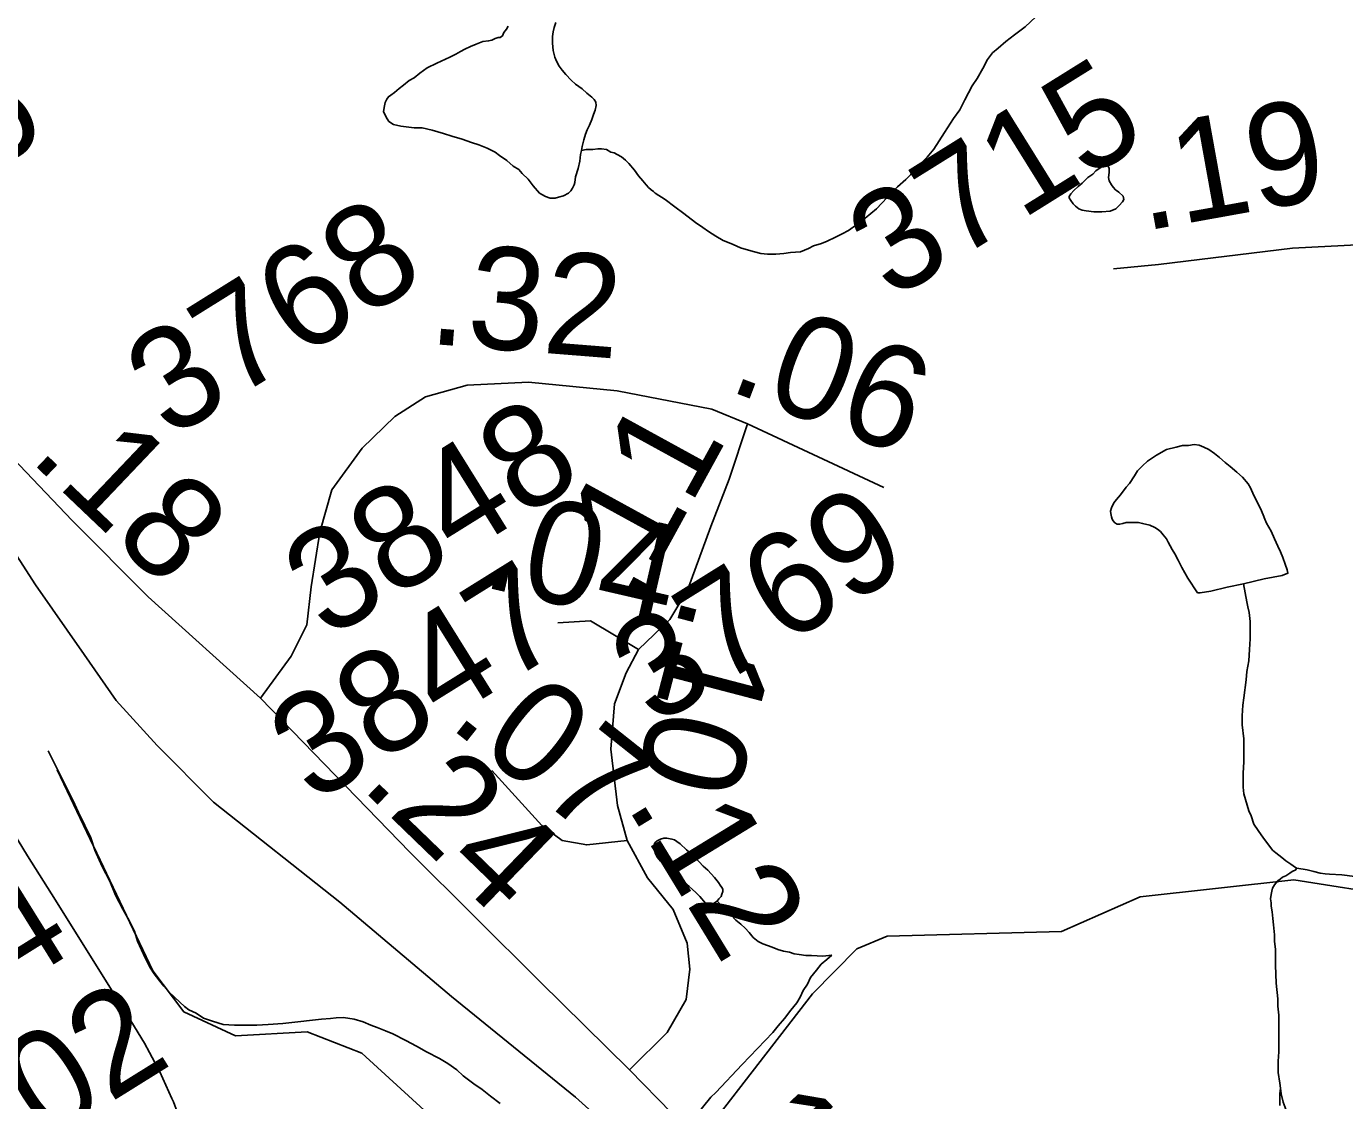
# Model space of a CAD drawing. Extents: x 2001466 to 31450019, y -30647475 to 847247.
# Drawn here: x 2068968 to 2072184, y 661000 to 663620 of the extents above; entities that cross this region are included whole.
import ezdxf

# ---------------------------------------------------------------- set-up
doc = ezdxf.new("R2010")
doc.units = 0
for name, color, linetype in [('Exist Hydrographic Creek Single Shore', 7, 'Continuous'), ('Exist Hydrographic Misc Water Feature', 7, 'Continuous'), ('Exist Railroad Mainline', 7, 'Continuous'), ('Exist Road Secondary Mileage Hundredths English Label', 7, 'Continuous'), ('Exist Road Secondary Type 51 Attributed', 7, 'Continuous'), ('Exist Road Secondary Type 51 Number Label', 7, 'Continuous')]:
    doc.layers.add(name, color=color, linetype=linetype)

msp = doc.modelspace()

# ---------------------------------------------------------------- linework, layer by layer
at = {"layer": 'Exist Hydrographic Creek Single Shore'}
msp.add_lwpolyline([(2069043, 661806.9), (2069276.9, 661316.7), (2069352, 661216.7), (2069478.1, 661158.4), (2069653, 661168), (2069786.1, 661116.1), (2069995, 660924.8), (2070353.1, 660753.4), (2070511, 660776.5), (2070886, 661261), (2070994.1, 661370.4), (2071068.1, 661401.6), (2071492.9, 661412.7), (2071685.1, 661497.4), (2072059.9, 661539), (2072318.1, 661497.7)], dxfattribs=at)
at = {"layer": 'Exist Hydrographic Misc Water Feature'}
for points in [[(2070322.1, 663317), (2070323.7, 663327.3), (2070327.6, 663343.3), (2070331.7, 663357.3), (2070335.8, 663367.2), (2070341.8, 663379.3), (2070347.9, 663393), (2070351.6, 663405), (2070355.9, 663415.3), (2070357.8, 663427.2), (2070357.6, 663435.3), (2070353.3, 663441.2), (2070347.5, 663447), (2070335.6, 663457.3), (2070323.7, 663467.2), (2070307.3, 663479), (2070297.5, 663489), (2070283.8, 663502.9), (2070275.1, 663513.1), (2070267.6, 663522.8), (2070261.4, 663535.1), (2070257.5, 663545), (2070253.4, 663561), (2070251.4, 663578.8), (2070251.6, 663595), (2070253.4, 663606.8), (2070255.3, 663617.1), (2070259.4, 663629.1)], [(2070501.9, 663213.5), (2070526.1, 663197.6), (2070550.3, 663179.4), (2070571.9, 663163.5), (2070600.1, 663141.8), (2070618.2, 663129.8), (2070632.1, 663119.9), (2070650.2, 663107.9), (2070668, 663097.8), (2070682.4, 663091.6), (2070692.2, 663087.7), (2070710.1, 663079.7), (2070729.9, 663073.8), (2070744.1, 663070.1), (2070760.1, 663066.1), (2070775.9, 663064.1), (2070796.4, 663064.2), (2070816.3, 663066.1), (2070832.3, 663068.1), (2070856.5, 663070.1), (2070875.9, 663078.1), (2070888, 663084.4), (2070908.1, 663090.3), (2070921.9, 663096.3), (2070942, 663106.2), (2070958.2, 663114.3), (2070974, 663122.4), (2070994.1, 663136.4), (2071014.1, 663152.5), (2071041.6, 663174.7), (2071068.1, 663202.3), (2071093.5, 663228.5), (2071113.6, 663246.5), (2071125.9, 663258.4), (2071143.7, 663278.8), (2071165.5, 663300.7), (2071181.7, 663320.6), (2071207.5, 663360.9), (2071229.7, 663394.8), (2071245.2, 663416.7), (2071257.3, 663440.9), (2071275.4, 663475.1), (2071287.3, 663492.7), (2071301, 663517), (2071313.1, 663538.7), (2071325.2, 663555.1), (2071339.2, 663566.8), (2071357.2, 663583.1), (2071378.9, 663598.9), (2071404.8, 663618.9), (2071430.8, 663642.9)], [(2070143.1, 663620.7), (2070139.2, 663612.8), (2070133.2, 663604.8), (2070129.3, 663596.8), (2070123.6, 663592.8), (2070119.3, 663592.7), (2070111.3, 663590.6), (2070103.5, 663586.6), (2070095.5, 663584.5), (2070081.6, 663582.6), (2070065.2, 663576.5), (2070051.4, 663570.5), (2070037.3, 663564.5), (2070027.2, 663558.4), (2070015.8, 663552.4), (2070001.2, 663544.5), (2069969.4, 663530.2), (2069945.4, 663518.5), (2069927.6, 663506.1), (2069913.8, 663494.5), (2069901.7, 663488.2), (2069887.8, 663476.1), (2069877.5, 663468.3), (2069865.7, 663458.3), (2069857.4, 663452.3), (2069851.7, 663448.3), (2069847.6, 663442), (2069843.7, 663434.1), (2069841.7, 663426.3), (2069839.6, 663412), (2069846, 663398.1), (2069851.9, 663388.2), (2069863.8, 663380.3), (2069881.9, 663376.4), (2069913.8, 663372.4), (2069933.7, 663372.2), (2069957.9, 663366.5), (2069986, 663358.6), (2070005.7, 663352.4), (2070031.5, 663344.4), (2070053.7, 663336.6), (2070071.7, 663330.6)], [(2070071.7, 663330.6), (2070092.2, 663322.6), (2070111.7, 663312.7), (2070122, 663304.7), (2070139.8, 663292.7), (2070155.8, 663278.9), (2070169.7, 663270.7), (2070177.9, 663261), (2070192.3, 663247), (2070204, 663231.1), (2070220, 663212.8), (2070234.1, 663205), (2070246.2, 663201.1), (2070258.1, 663200.9), (2070266.1, 663203), (2070278.2, 663206.8), (2070290.3, 663213.1), (2070295.9, 663219.1), (2070300.4, 663225), (2070304.3, 663233.3), (2070306.1, 663239.1), (2070307.9, 663253), (2070313.9, 663273.2), (2070318.2, 663291.2), (2070320, 663307.1), (2070322.1, 663317)], [(2070322.1, 663317), (2070333.8, 663319.2), (2070349.6, 663319.3), (2070361.9, 663321.1), (2070371.5, 663321.2), (2070383.6, 663319.4), (2070393.7, 663313.4), (2070401.9, 663311.4), (2070409.7, 663307.3), (2070419.7, 663301.4), (2070430, 663293.4), (2070438, 663285.3), (2070451.9, 663269.3), (2070461.7, 663255.3), (2070472.2, 663243.5), (2070479.8, 663233.4), (2070485.9, 663227.2), (2070491.9, 663221.5), (2070498, 663217.3), (2070501.9, 663213.5)], [(2071543.6, 663237.3), (2071533.8, 663229.5), (2071523.5, 663219.3), (2071515.9, 663211.5), (2071511.8, 663205.2), (2071512, 663201.5), (2071515.7, 663195.3), (2071522.1, 663187.4), (2071527.8, 663181.3), (2071535.8, 663175.2), (2071544, 663171.6), (2071553.8, 663169.7), (2071571.9, 663167.3), (2071591.8, 663167.6), (2071611.7, 663169.4), (2071625.8, 663175.3), (2071634, 663183.4), (2071641.8, 663191.6), (2071645.7, 663197.5), (2071644.1, 663205.4), (2071633.4, 663215.6), (2071625.4, 663221.6), (2071619.7, 663227.4), (2071615.6, 663233.7), (2071609.6, 663243.5), (2071608, 663251.5), (2071609.4, 663263.4), (2071609.4, 663273.6), (2071607.6, 663277.5), (2071605.7, 663281.4), (2071601.8, 663283.7), (2071591.4, 663277.5), (2071585.6, 663273.5), (2071577.4, 663267.5), (2071569.6, 663259.3), (2071557.7, 663251.4), (2071543.6, 663237.3)], [(2071937.5, 662260.2), (2071897.5, 662252), (2071857.5, 662242.3), (2071831.3, 662238.2), (2071825.3, 662238.2), (2071801.1, 662273.9), (2071787.2, 662300), (2071777.6, 662318.1), (2071769.6, 662333.9), (2071763.2, 662344.2), (2071753.4, 662361.9), (2071749.1, 662369.9), (2071741.1, 662380), (2071735.1, 662387.8), (2071727.3, 662393.8), (2071721.2, 662398), (2071708.9, 662403.9), (2071691.2, 662407.8), (2071681, 662409.8), (2071673.4, 662409.7), (2071661.1, 662409.9), (2071651.2, 662409.8), (2071643.2, 662407.8), (2071635.3, 662405.7), (2071628.9, 662405.9), (2071623.2, 662409.6), (2071619.3, 662413.8), (2071617.2, 662417.8), (2071615.4, 662423.8), (2071613.3, 662431.8), (2071613.1, 662437.9), (2071615.2, 662445.7), (2071621.1, 662457.8), (2071627.5, 662465.8), (2071637.1, 662477.7), (2071651, 662495.8), (2071659.2, 662505.5), (2071671.1, 662524), (2071679.1, 662535.8), (2071690.8, 662547.8), (2071703.1, 662559.7), (2071713, 662565.9), (2071724.9, 662573.9), (2071749.1, 662588.1), (2071772.8, 662593.8), (2071788.8, 662597.8), (2071803, 662598.1), (2071816.9, 662600.1), (2071828.8, 662598.3), (2071840.5, 662594.1), (2071852.6, 662588.2), (2071866.8, 662578.3), (2071878.6, 662568.4), (2071892.8, 662556.1), (2071904.9, 662546.2), (2071920.7, 662532.4), (2071934.8, 662520.2), (2071948.8, 662504.3), (2071954.7, 662494.4), (2071962.9, 662476.2), (2071979.1, 662444.5), (2071985.1, 662428.6), (2071989.4, 662418.2), (2071993.1, 662408.3), (2071999.2, 662398.5), (2072005.2, 662388.6), (2072013.2, 662370.4), (2072021.4, 662352.5), (2072027.5, 662338.6), (2072033.3, 662324.4), (2072039, 662308.4), (2072043.5, 662294.4), (2072045.6, 662286.4), (2072031.4, 662280.4), (2071987.5, 662272.5), (2071937.5, 662260.2)], [(2071937.5, 662260.2), (2071945.5, 662216.4), (2071947.8, 662204.3), (2071951.2, 662190.3), (2071953.7, 662168.5), (2071953.5, 662150.2), (2071953.9, 662126.3), (2071951.6, 662100.3), (2071950, 662072.5), (2071945.7, 662046.4), (2071944.1, 662026.4), (2071937.9, 661982.3), (2071935.7, 661964.4), (2071934, 661938.3), (2071934.2, 661916.3), (2071938.3, 661882.4), (2071938.3, 661854.5), (2071938.3, 661826.5), (2071936.1, 661798.4), (2071936.5, 661782.5), (2071936.5, 661764.3), (2071938.5, 661748.6), (2071942.4, 661734.6), (2071946.1, 661720.7), (2071950.6, 661706.6), (2071956.2, 661694.4), (2071962.7, 661674.3), (2071972.8, 661658.6), (2071980.4, 661648.5), (2071988.8, 661636.7), (2071996.8, 661626.6), (2072008.4, 661610.6), (2072016.4, 661604.5), (2072030.6, 661592.7), (2072040.8, 661584.6), (2072052.5, 661576.8), (2072058.7, 661572.6), (2072066.7, 661566.9)], [(2068821.9, 661840.5), (2068971, 661597.4), (2069029.2, 661504.5)], [(2068821.9, 661840.5), (2068971, 661597.4), (2069029.2, 661504.5)], [(2069020.8, 661852.9), (2069064.9, 661765.1), (2069081.3, 661733), (2069094.9, 661703), (2069110.9, 661671.3), (2069125, 661641.2), (2069135.3, 661611.3), (2069153.3, 661571.2), (2069171.6, 661535.2), (2069185.5, 661501.5), (2069203.5, 661467.5), (2069219.3, 661437.5), (2069231.6, 661413.3), (2069239.4, 661389.4), (2069253.8, 661357.7), (2069269.6, 661325.7), (2069279.6, 661309.5), (2069293.8, 661291.6), (2069303.6, 661279.5), (2069315.7, 661265.5), (2069330.1, 661251.6), (2069354, 661229.7), (2069364.1, 661221.7), (2069381.9, 661213.7), (2069399.8, 661201.7), (2069421.9, 661193.9), (2069447.8, 661185.9), (2069476.1, 661184), (2069501.9, 661184.2), (2069530, 661184), (2069557.9, 661186.2), (2069594, 661188.1), (2069630, 661192.3), (2069665.9, 661196.2), (2069687.9, 661198.6), (2069710, 661200.5), (2069724, 661202.4), (2069741.8, 661202.6), (2069767.8, 661198.6), (2069789.8, 661192.4), (2069808, 661184.4), (2069823.6, 661178.8), (2069843.9, 661170.5), (2069861.8, 661162.9), (2069893.9, 661146.7), (2069919.8, 661133), (2069943.8, 661118.8), (2069976, 661103), (2069996.1, 661091), (2070018, 661075.2), (2070034, 661061), (2070060, 661041.2), (2070080.1, 661027.2), (2070100, 661011.2), (2070124.2, 660993.3)], [(2070653.3, 661486.3), (2070646.9, 661482.3), (2070643.2, 661480.1), (2070636.9, 661478.2), (2070629.3, 661480.2), (2070625.2, 661482), (2070611.2, 661497.9), (2070601.2, 661508), (2070585.2, 661522.1), (2070573.3, 661532.1), (2070556.9, 661543.8), (2070540.9, 661560), (2070526.7, 661571.9), (2070521, 661578.1), (2070515.1, 661583.8), (2070507.1, 661593.6), (2070502.7, 661601.9), (2070500.9, 661607.9), (2070498.9, 661615.9), (2070500.7, 661627.8), (2070506.8, 661633.8), (2070514.8, 661637.8), (2070522.8, 661639.9), (2070530.8, 661639.9), (2070542.9, 661638), (2070548.9, 661635.9), (2070555, 661631.8), (2070563, 661626.1), (2070578.8, 661611.9), (2070598.9, 661593.9), (2070619, 661572.1), (2070630.9, 661562.3), (2070647.1, 661544), (2070656.9, 661531.9), (2070661, 661526), (2070664.7, 661520.2), (2070667, 661516.2), (2070667, 661510.1), (2070664.9, 661503.9), (2070663.3, 661498.1), (2070657.2, 661492.2), (2070653.3, 661486.3)], [(2072025.7, 661042.6), (2072021.6, 661068.8), (2072021.6, 661096.8), (2072023.4, 661118.8), (2072023.4, 661138.7), (2072023.2, 661160.6), (2072023.4, 661184.9), (2072023.2, 661208.9), (2072021.4, 661230.7), (2072021.4, 661248.5), (2072017.1, 661286.9), (2072015, 661330.6), (2072015, 661348.8), (2072015, 661368.7), (2072012.8, 661388.9), (2072013, 661404.7), (2072010.9, 661428.6), (2072008.9, 661444.7), (2072007, 661460.8), (2072005, 661474.4), (2072004.6, 661482.6), (2072002.9, 661492.6), (2072004.6, 661502.5), (2072006.8, 661510.7), (2072008.4, 661518.5), (2072013, 661526.8), (2072016.4, 661530.7), (2072021, 661536.5), (2072026.7, 661540.5), (2072032.8, 661544.9), (2072040.6, 661548.5), (2072050.7, 661554.7), (2072056.4, 661558.7), (2072064.8, 661562.8), (2072066.7, 661566.9)], [(2072066.7, 661566.9), (2072082.5, 661564.9), (2072092.9, 661563), (2072108.7, 661558.9), (2072124.7, 661554.9), (2072136.6, 661553.1), (2072146.9, 661552.7), (2072176.8, 661551), (2072208.8, 661547)], [(2069029.2, 661504.5), (2069214, 661209.4), (2069256.2, 661140.3), (2069268.5, 661117.4)], [(2069029.2, 661504.5), (2069214, 661209.4), (2069256.2, 661140.3), (2069268.5, 661117.4)], [(2070653.3, 661486.3), (2070687.1, 661452.3), (2070699, 661440.4), (2070711.1, 661430.5), (2070721.3, 661420.4), (2070731, 661410.4), (2070741.4, 661398.3), (2070753.3, 661388.4), (2070765, 661382.5), (2070787.2, 661374.3), (2070801.5, 661368.5), (2070815.2, 661364.4), (2070829.4, 661362.6), (2070841.5, 661358.4), (2070853, 661356.6), (2070869.2, 661354.5), (2070883.3, 661354.5), (2070911.4, 661352.6), (2070932.9, 661354.6)], [(2070566.1, 660920.3), (2070638.1, 661008.4), (2070650, 661020.4), (2070714, 661088.5), (2070789.4, 661166.3), (2070801.9, 661182.7), (2070817.7, 661200.5), (2070833.3, 661220.5), (2070847.4, 661238.6), (2070855.6, 661252.4), (2070863.4, 661268.6), (2070873.3, 661284.6), (2070881.1, 661300.5), (2070895.6, 661318.5), (2070907.3, 661332.6), (2070921.1, 661344.6), (2070932.9, 661354.6)], [(2069268.5, 661117.4), (2069293.8, 661070.5), (2069323.1, 661005.8)], [(2069268.5, 661117.4), (2069293.8, 661070.5), (2069323.1, 661005.8)], [(2072192, 660811), (2072179.9, 660823.3), (2072165.9, 660839.2), (2072147.7, 660857), (2072133.9, 660870.9), (2072123.7, 660880.9), (2072114, 660888.9), (2072101.9, 660900.9), (2072089.9, 660914.9), (2072077.8, 660926.8), (2072069.8, 660937), (2072061.6, 660946.7), (2072053.8, 660956.8), (2072048, 660964.6), (2072041.5, 660976.9), (2072033.7, 660996.8), (2072029.4, 661016.9), (2072027.3, 661031), (2072025.7, 661042.6)], [(2072025.7, 660988.7), (2072025.7, 661004.9), (2072025.7, 661016.7), (2072027.3, 661031), (2072025.7, 661042.6)], [(2069323.1, 661005.8), (2069327, 660997), (2069363.1, 660899.4)]]:
    msp.add_lwpolyline(points, dxfattribs=at)
at = {"layer": 'Exist Railroad Mainline'}
msp.add_lwpolyline([(2068874.5, 662436.1), (2068990.7, 662257.9), (2069108.9, 662088.1), (2069186.8, 661976.1), (2069286.9, 661866.1), (2069424.9, 661728.1), (2069733, 661484.3), (2070005.1, 661254.5), (2070307.3, 661008.6), (2070529.4, 660808.7), (2070715.5, 660646.9), (2070821.6, 660560.9), (2070927.5, 660441), (2071033.7, 660291), (2071263.8, 659965), (2071497.8, 659641.2), (2071638, 659431.2), (2071684.2, 659369.4), (2071762.2, 659265.2), (2071874.2, 659079.2), (2071984.3, 658877.3), (2072086.5, 658669.3), (2072158.6, 658517.2), (2072200.5, 658387.3)], dxfattribs=at)
at = {"layer": 'Exist Road Secondary Type 51 Attributed'}
for points in [[(2072654.7, 663075.1), (2072396.9, 663073.1), (2072230.2, 663087.9), (2072057.1, 663079.4), (2071729.9, 663039.3), (2071620.1, 663028.7)], [(2069539.6, 661981.9), (2069614.1, 662084.4), (2069652.1, 662160.5), (2069662.6, 662253.4), (2069683.7, 662386.5), (2069713.3, 662490), (2069787.2, 662591.4), (2069866.9, 662668.5), (2069941.8, 662716.1), (2070043.1, 662744.6), (2070193, 662752), (2070409.4, 662730.8), (2070640, 662686.5), (2070727.6, 662650.6)], [(2068798.1, 662678), (2068868.9, 662633.7), (2068951.2, 662550.2), (2069079.4, 662415), (2069265.2, 662229.1), (2069539.6, 661981.9)], [(2070461.1, 662100.2), (2070538.2, 662173.1), (2070580.9, 662245), (2070637.9, 662400.2), (2070682.2, 662515.4), (2070727.6, 662650.6)], [(2070727.6, 662650.6), (2071060.1, 662495.3)], [(2070461.1, 662100.2), (2070344, 662170), (2070264.8, 662165.7)], [(2070433.7, 661634.4), (2070409.9, 661720), (2070394.1, 661857.3), (2070403.1, 661968.2), (2070431.6, 662043.2), (2070461.1, 662100.2)], [(2069539.6, 661981.9), (2069903.8, 661605.9), (2070220.5, 661291.1), (2070439, 661075.7)], [(2070433.7, 661634.4), (2070335, 661623.9), (2070274.8, 661634.4), (2070225.2, 661671.4), (2070103.8, 661805.5)], [(2070439, 661075.7), (2070531.3, 661166.5), (2070577.8, 661246.8), (2070586.2, 661320.7), (2070579.9, 661384.1), (2070546.1, 661466.5), (2070483.3, 661543.6), (2070433.7, 661634.4)], [(2070439, 661075.7), (2070542.4, 660970), (2070631.1, 660885.5), (2070751.4, 660758.8), (2070829.5, 660667.9), (2070967.3, 660474.1)]]:
    msp.add_lwpolyline(points, dxfattribs=at)

# ---------------------------------------------------------------- texts
at = {"layer": 'Exist Road Secondary Mileage Hundredths English Label'}
for s, rotation, p in [('.19', 10.2283, (2071693.4, 663120.4)), ('.32', 355.4491, (2069946.1, 662846.2)), ('.06', 339.4324, (2070674.3, 662734.2)), ('.11', 61.275, (2070453.4, 662204.3)), ('.18', 316.4216, (2068971.5, 662565.1)), ('.04', 346.9976, (2070073.5, 662255.2)), ('.10', 255.3498, (2070572.5, 662237.4)), ('.07', 321.6154, (2069994, 661915.4)), ('.24', 315.9686, (2069780, 661765.4)), ('.12', 301.4525, (2070429.7, 661721.6)), ('.15', 313.5111, (2070612.7, 660962.6))]:
    msp.add_text(s, height=250, rotation=rotation, dxfattribs=at).set_placement(p)
at = {"layer": 'Exist Road Secondary Type 51 Number Label'}
for s, p in [('2766', (2068394.9, 662960.5)), ('3715', (2071079.2, 662949.9)), ('3768', (2069318, 662611.6)), ('3848', (2069702.8, 662123.1)), ('3769', (2070500.7, 661910.6)), ('3847', (2069668, 661722.3)), ('5304', (2068462.4, 660975.9)), ('5302', (2068697.9, 660699))]:
    msp.add_text(s, height=250, rotation=31.918, dxfattribs=at).set_placement(p)

doc.saveas('drawing.dxf')
